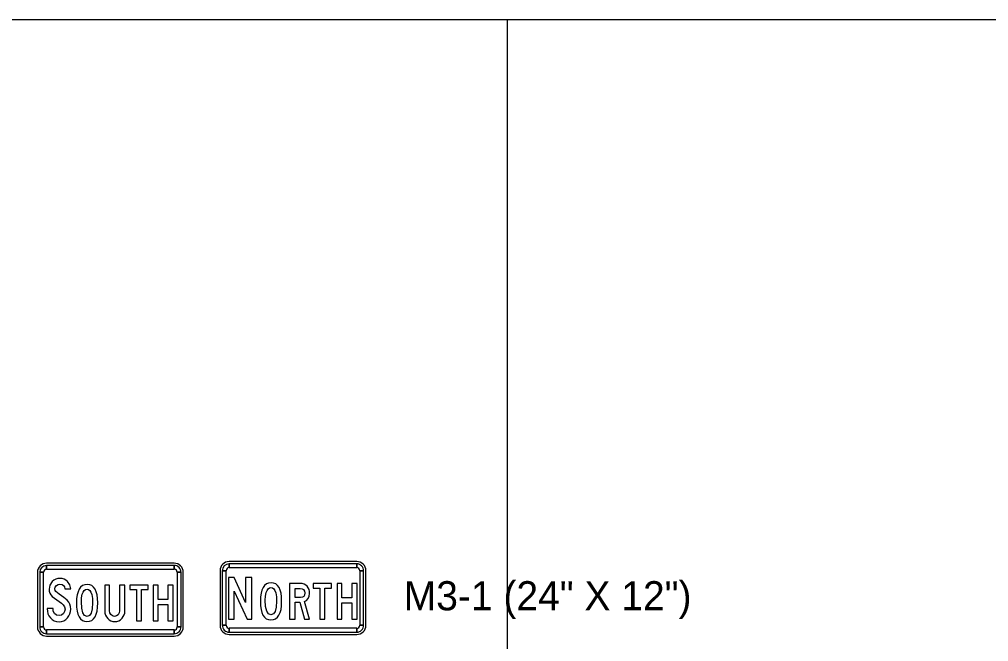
# Model space of a CAD drawing. Extents: x 1001568 to 1002149, y 1840825 to 1841423.
# Drawn here: x 1001928.96 to 1001942.25, y 1841202.12 to 1841210.67 of the extents above; entities that cross this region are included whole.
import ezdxf

# ---------------------------------------------------------------- set-up
doc = ezdxf.new("R2010")
doc.units = 0
for name, color, linetype in [('40', 7, 'Continuous'), ('R_No Plot', 7, 'Continuous'), ('SIGNS', 7, 'Continuous')]:
    doc.layers.add(name, color=color, linetype=linetype)

msp = doc.modelspace()

# ---------------------------------------------------------------- linework, layer by layer
at = {"layer": 'R_No Plot'}
msp.add_line((1001935.65, 1841210.667), (1001935.65, 1841148.127), dxfattribs=at)
msp.add_lwpolyline([(1001886.411, 1841210.667), (1001964.232, 1841210.667), (1001964.232, 1841207.694), (1001968.454, 1841207.694), (1001968.454, 1841206.882), (1001982.133, 1841206.882), (1001982.133, 1841148.127), (1001886.411, 1841148.127)], close=True, dxfattribs=at)
at = {"layer": 'SIGNS'}
for p, q in [((1001933.589, 1841203.223), (1001931.839, 1841203.223)), ((1001929.21, 1841203.076), (1001929.21, 1841202.326)), ((1001929.241, 1841203.076), (1001929.293, 1841203.076)), ((1001931.085, 1841203.201), (1001929.335, 1841203.201)), ((1001929.335, 1841203.117), (1001929.335, 1841203.169)), ((1001931.085, 1841203.169), (1001931.085, 1841203.117)), ((1001931.127, 1841203.076), (1001931.179, 1841203.076)), ((1001931.21, 1841202.326), (1001931.21, 1841203.076)), ((1001931.714, 1841203.098), (1001931.714, 1841202.348)), ((1001931.745, 1841203.098), (1001931.797, 1841203.098)), ((1001931.839, 1841203.14), (1001931.839, 1841203.192)), ((1001933.589, 1841203.192), (1001933.589, 1841203.14)), ((1001933.631, 1841203.098), (1001933.683, 1841203.098)), ((1001933.714, 1841202.348), (1001933.714, 1841203.098)), ((1001929.293, 1841202.326), (1001929.241, 1841202.326)), ((1001929.335, 1841202.232), (1001929.335, 1841202.284)), ((1001931.085, 1841202.284), (1001931.085, 1841202.232)), ((1001931.179, 1841202.326), (1001931.127, 1841202.326)), ((1001931.797, 1841202.348), (1001931.745, 1841202.348)), ((1001931.839, 1841202.255), (1001931.839, 1841202.307)), ((1001933.589, 1841202.307), (1001933.589, 1841202.255)), ((1001933.683, 1841202.348), (1001933.631, 1841202.348)), ((1001929.335, 1841202.201), (1001931.085, 1841202.201)), ((1001931.839, 1841202.223), (1001933.589, 1841202.223))]:
    msp.add_line(p, q, dxfattribs=at)
for points in [[(1001929.241, 1841203.076), (1001929.241, 1841202.326), (1001929.293, 1841202.326), (1001929.293, 1841203.076), (1001929.241, 1841203.076), (1001929.241, 1841203.076)], [(1001931.085, 1841203.169), (1001929.335, 1841203.169), (1001929.335, 1841203.117), (1001931.085, 1841203.117), (1001931.085, 1841203.169), (1001931.085, 1841203.169)], [(1001931.179, 1841202.326), (1001931.179, 1841203.076), (1001931.127, 1841203.076), (1001931.127, 1841202.326), (1001931.179, 1841202.326), (1001931.179, 1841202.326)], [(1001931.745, 1841203.098), (1001931.745, 1841202.348), (1001931.797, 1841202.348), (1001931.797, 1841203.098), (1001931.745, 1841203.098), (1001931.745, 1841203.098)], [(1001933.589, 1841203.192), (1001931.839, 1841203.192), (1001931.839, 1841203.14), (1001933.589, 1841203.14), (1001933.589, 1841203.192), (1001933.589, 1841203.192)], [(1001933.683, 1841202.348), (1001933.683, 1841203.098), (1001933.631, 1841203.098), (1001933.631, 1841202.348), (1001933.683, 1841202.348), (1001933.683, 1841202.348)], [(1001929.344, 1841202.581), (1001929.344, 1841202.575), (1001929.346, 1841202.541), (1001929.354, 1841202.508), (1001929.368, 1841202.479), (1001929.388, 1841202.452), (1001929.413, 1841202.428), (1001929.441, 1841202.411), (1001929.472, 1841202.401), (1001929.506, 1841202.398), (1001929.54, 1841202.401), (1001929.571, 1841202.411), (1001929.598, 1841202.427), (1001929.623, 1841202.45), (1001929.642, 1841202.477), (1001929.656, 1841202.506), (1001929.664, 1841202.538), (1001929.667, 1841202.572), (1001929.663, 1841202.605), (1001929.654, 1841202.637), (1001929.638, 1841202.667), (1001929.615, 1841202.695), (1001929.572, 1841202.732), (1001929.506, 1841202.778), (1001929.462, 1841202.811), (1001929.452, 1841202.827), (1001929.449, 1841202.847), (1001929.454, 1841202.872), (1001929.47, 1841202.894), (1001929.492, 1841202.908), (1001929.518, 1841202.913), (1001929.547, 1841202.908), (1001929.567, 1841202.895), (1001929.579, 1841202.875), (1001929.587, 1841202.847), (1001929.667, 1841202.847), (1001929.654, 1841202.905), (1001929.623, 1841202.951), (1001929.601, 1841202.969), (1001929.576, 1841202.982), (1001929.547, 1841202.99), (1001929.516, 1841202.992), (1001929.487, 1841202.989), (1001929.46, 1841202.981), (1001929.435, 1841202.967), (1001929.413, 1841202.948), (1001929.38, 1841202.9), (1001929.37, 1841202.844), (1001929.372, 1841202.815), (1001929.38, 1841202.789), (1001929.394, 1841202.765), (1001929.413, 1841202.743), (1001929.506, 1841202.676), (1001929.541, 1841202.65), (1001929.562, 1841202.631), (1001929.581, 1841202.602), (1001929.588, 1841202.572), (1001929.582, 1841202.538), (1001929.566, 1841202.509), (1001929.539, 1841202.488), (1001929.506, 1841202.481), (1001929.471, 1841202.489), (1001929.443, 1841202.512), (1001929.427, 1841202.543), (1001929.423, 1841202.581)], [(1001931.829, 1841202.432), (1001931.908, 1841202.432), (1001931.908, 1841202.818), (1001932.088, 1841202.432), (1001932.152, 1841202.432), (1001932.152, 1841203.004), (1001932.065, 1841203.004), (1001932.065, 1841202.662), (1001931.908, 1841203.004), (1001931.829, 1841203.004)], [(1001930.132, 1841202.899), (1001930.132, 1841202.544), (1001930.135, 1841202.515), (1001930.143, 1841202.489), (1001930.156, 1841202.464), (1001930.173, 1841202.442), (1001930.194, 1841202.423), (1001930.218, 1841202.41), (1001930.244, 1841202.402), (1001930.273, 1841202.399), (1001930.3, 1841202.402), (1001930.326, 1841202.41), (1001930.349, 1841202.424), (1001930.371, 1841202.444), (1001930.387, 1841202.467), (1001930.399, 1841202.491), (1001930.407, 1841202.517), (1001930.409, 1841202.546), (1001930.409, 1841202.899), (1001930.334, 1841202.899), (1001930.334, 1841202.549), (1001930.33, 1841202.518), (1001930.317, 1841202.494), (1001930.295, 1841202.476), (1001930.265, 1841202.47), (1001930.238, 1841202.476), (1001930.216, 1841202.495), (1001930.204, 1841202.519), (1001930.2, 1841202.549), (1001930.2, 1841202.899)], [(1001930.566, 1841202.409), (1001930.638, 1841202.409), (1001930.638, 1841202.838), (1001930.729, 1841202.838), (1001930.729, 1841202.899), (1001930.477, 1841202.899), (1001930.477, 1841202.838), (1001930.566, 1841202.838)], [(1001930.796, 1841202.409), (1001930.864, 1841202.409), (1001930.864, 1841202.634), (1001930.998, 1841202.634), (1001930.998, 1841202.409), (1001931.073, 1841202.409), (1001931.073, 1841202.899), (1001930.998, 1841202.899), (1001930.998, 1841202.703), (1001930.864, 1841202.703), (1001930.864, 1841202.899), (1001930.796, 1841202.899)], [(1001933.081, 1841202.432), (1001933.152, 1841202.432), (1001933.152, 1841202.86), (1001933.244, 1841202.86), (1001933.244, 1841202.922), (1001932.992, 1841202.922), (1001932.992, 1841202.86), (1001933.081, 1841202.86)], [(1001933.319, 1841202.432), (1001933.386, 1841202.432), (1001933.386, 1841202.657), (1001933.52, 1841202.657), (1001933.52, 1841202.432), (1001933.595, 1841202.432), (1001933.595, 1841202.922), (1001933.52, 1841202.922), (1001933.52, 1841202.725), (1001933.386, 1841202.725), (1001933.386, 1841202.922), (1001933.319, 1841202.922)], [(1001929.335, 1841202.232), (1001931.085, 1841202.232), (1001931.085, 1841202.284), (1001929.335, 1841202.284), (1001929.335, 1841202.232), (1001929.335, 1841202.232)], [(1001931.839, 1841202.255), (1001933.589, 1841202.255), (1001933.589, 1841202.307), (1001931.839, 1841202.307), (1001931.839, 1841202.255), (1001931.839, 1841202.255)]]:
    msp.add_lwpolyline(points, close=True, dxfattribs=at)
for points in [[(1001930.037, 1841202.655), (1001930.034, 1841202.714), (1001930.028, 1841202.766), (1001930.016, 1841202.809), (1001930.001, 1841202.845), (1001929.98, 1841202.873), (1001929.955, 1841202.893), (1001929.926, 1841202.905), (1001929.892, 1841202.909), (1001929.858, 1841202.905), (1001929.828, 1841202.893), (1001929.802, 1841202.873), (1001929.782, 1841202.845), (1001929.766, 1841202.809), (1001929.754, 1841202.766), (1001929.747, 1841202.714), (1001929.745, 1841202.655), (1001929.747, 1841202.595), (1001929.754, 1841202.543), (1001929.765, 1841202.499), (1001929.781, 1841202.463), (1001929.801, 1841202.435), (1001929.826, 1841202.415), (1001929.855, 1841202.403), (1001929.889, 1841202.399), (1001929.924, 1841202.403), (1001929.954, 1841202.415), (1001929.979, 1841202.435), (1001930, 1841202.463), (1001930.016, 1841202.499), (1001930.028, 1841202.543), (1001930.034, 1841202.595), (1001930.037, 1841202.655)], [(1001929.966, 1841202.657), (1001929.961, 1841202.575), (1001929.947, 1841202.517), (1001929.923, 1841202.482), (1001929.89, 1841202.471), (1001929.856, 1841202.483), (1001929.832, 1841202.52), (1001929.817, 1841202.582), (1001929.812, 1841202.669), (1001929.815, 1841202.727), (1001929.825, 1841202.775), (1001929.836, 1841202.805), (1001929.85, 1841202.826), (1001929.868, 1841202.839), (1001929.89, 1841202.843), (1001929.911, 1841202.838), (1001929.929, 1841202.824), (1001929.943, 1841202.801), (1001929.955, 1841202.769), (1001929.963, 1841202.718), (1001929.966, 1841202.657)], [(1001932.559, 1841202.678), (1001932.557, 1841202.737), (1001932.55, 1841202.789), (1001932.539, 1841202.832), (1001932.523, 1841202.868), (1001932.502, 1841202.896), (1001932.478, 1841202.916), (1001932.448, 1841202.928), (1001932.414, 1841202.932), (1001932.38, 1841202.928), (1001932.35, 1841202.916), (1001932.325, 1841202.896), (1001932.304, 1841202.868), (1001932.288, 1841202.832), (1001932.277, 1841202.789), (1001932.27, 1841202.737), (1001932.267, 1841202.678), (1001932.269, 1841202.617), (1001932.276, 1841202.566), (1001932.287, 1841202.522), (1001932.303, 1841202.486), (1001932.323, 1841202.458), (1001932.348, 1841202.438), (1001932.378, 1841202.426), (1001932.411, 1841202.422), (1001932.446, 1841202.426), (1001932.476, 1841202.438), (1001932.501, 1841202.458), (1001932.522, 1841202.486), (1001932.538, 1841202.522), (1001932.55, 1841202.566), (1001932.557, 1841202.617), (1001932.559, 1841202.678)], [(1001932.489, 1841202.68), (1001932.484, 1841202.598), (1001932.469, 1841202.54), (1001932.445, 1841202.505), (1001932.412, 1841202.493), (1001932.378, 1841202.506), (1001932.354, 1841202.543), (1001932.339, 1841202.605), (1001932.335, 1841202.692), (1001932.338, 1841202.75), (1001932.347, 1841202.798), (1001932.358, 1841202.827), (1001932.373, 1841202.849), (1001932.391, 1841202.861), (1001932.412, 1841202.866), (1001932.433, 1841202.861), (1001932.451, 1841202.847), (1001932.466, 1841202.824), (1001932.477, 1841202.792), (1001932.486, 1841202.741), (1001932.489, 1841202.68)], [(1001932.665, 1841202.432), (1001932.742, 1841202.432), (1001932.742, 1841202.665), (1001932.808, 1841202.665), (1001932.872, 1841202.432), (1001932.942, 1841202.432), (1001932.871, 1841202.673), (1001932.901, 1841202.69), (1001932.924, 1841202.717), (1001932.938, 1841202.749), (1001932.942, 1841202.785), (1001932.94, 1841202.814), (1001932.934, 1841202.841), (1001932.923, 1841202.864), (1001932.909, 1841202.884), (1001932.89, 1841202.9), (1001932.867, 1841202.912), (1001932.841, 1841202.92), (1001932.812, 1841202.922), (1001932.665, 1841202.922), (1001932.665, 1841202.432)], [(1001932.742, 1841202.73), (1001932.742, 1841202.855), (1001932.814, 1841202.855), (1001932.839, 1841202.85), (1001932.859, 1841202.838), (1001932.872, 1841202.818), (1001932.877, 1841202.792), (1001932.873, 1841202.764), (1001932.862, 1841202.745), (1001932.843, 1841202.733), (1001932.816, 1841202.73), (1001932.742, 1841202.73)]]:
    msp.add_lwpolyline(points, dxfattribs=at)
for centre, radius, start, end in [((1001931.839, 1841203.098), 0.125, 90.0002, 179.9998), ((1001933.589, 1841203.098), 0.125, 360, 90.0002), ((1001929.335, 1841203.076), 0.125, 90.0002, 179.9998), ((1001929.335, 1841203.076), 0.0937, 90.0002, 179.9998), ((1001929.335, 1841203.076), 0.0417, 90.0002, 179.9998), ((1001931.085, 1841203.076), 0.125, 360, 90.0002), ((1001931.085, 1841203.076), 0.0937, 360, 90.0002), ((1001931.085, 1841203.076), 0.0417, 360, 90.0002), ((1001931.839, 1841203.098), 0.0937, 90.0002, 179.9998), ((1001931.839, 1841203.098), 0.0417, 90.0002, 179.9998), ((1001933.589, 1841203.098), 0.0937, 360, 90.0002), ((1001933.589, 1841203.098), 0.0417, 360, 90.0002), ((1001929.335, 1841202.326), 0.125, 179.9998, 270.0001), ((1001929.335, 1841202.326), 0.0937, 179.9998, 270.0001), ((1001929.335, 1841202.326), 0.0417, 179.9998, 270.0001), ((1001931.085, 1841202.326), 0.125, 270.0001, 0.0003), ((1001931.085, 1841202.326), 0.0937, 270.0001, 0.0003), ((1001931.085, 1841202.326), 0.0417, 270.0001, 0.0003), ((1001931.839, 1841202.348), 0.125, 179.9998, 270.0001), ((1001931.839, 1841202.348), 0.0937, 179.9998, 270.0001), ((1001931.839, 1841202.348), 0.0417, 179.9998, 270.0001), ((1001933.589, 1841202.348), 0.125, 270.0001, 0.0003), ((1001933.589, 1841202.348), 0.0937, 270.0001, 0.0003), ((1001933.589, 1841202.348), 0.0417, 270.0001, 0.0003)]:
    msp.add_arc(centre, radius, start, end, dxfattribs=at)

# ---------------------------------------------------------------- texts
at = {"layer": '40'}
msp.add_text('M3-1 (24" X 12")', height=0.4, rotation=0, dxfattribs=at).set_placement((1001934.233, 1841202.554))

doc.saveas('drawing.dxf')
